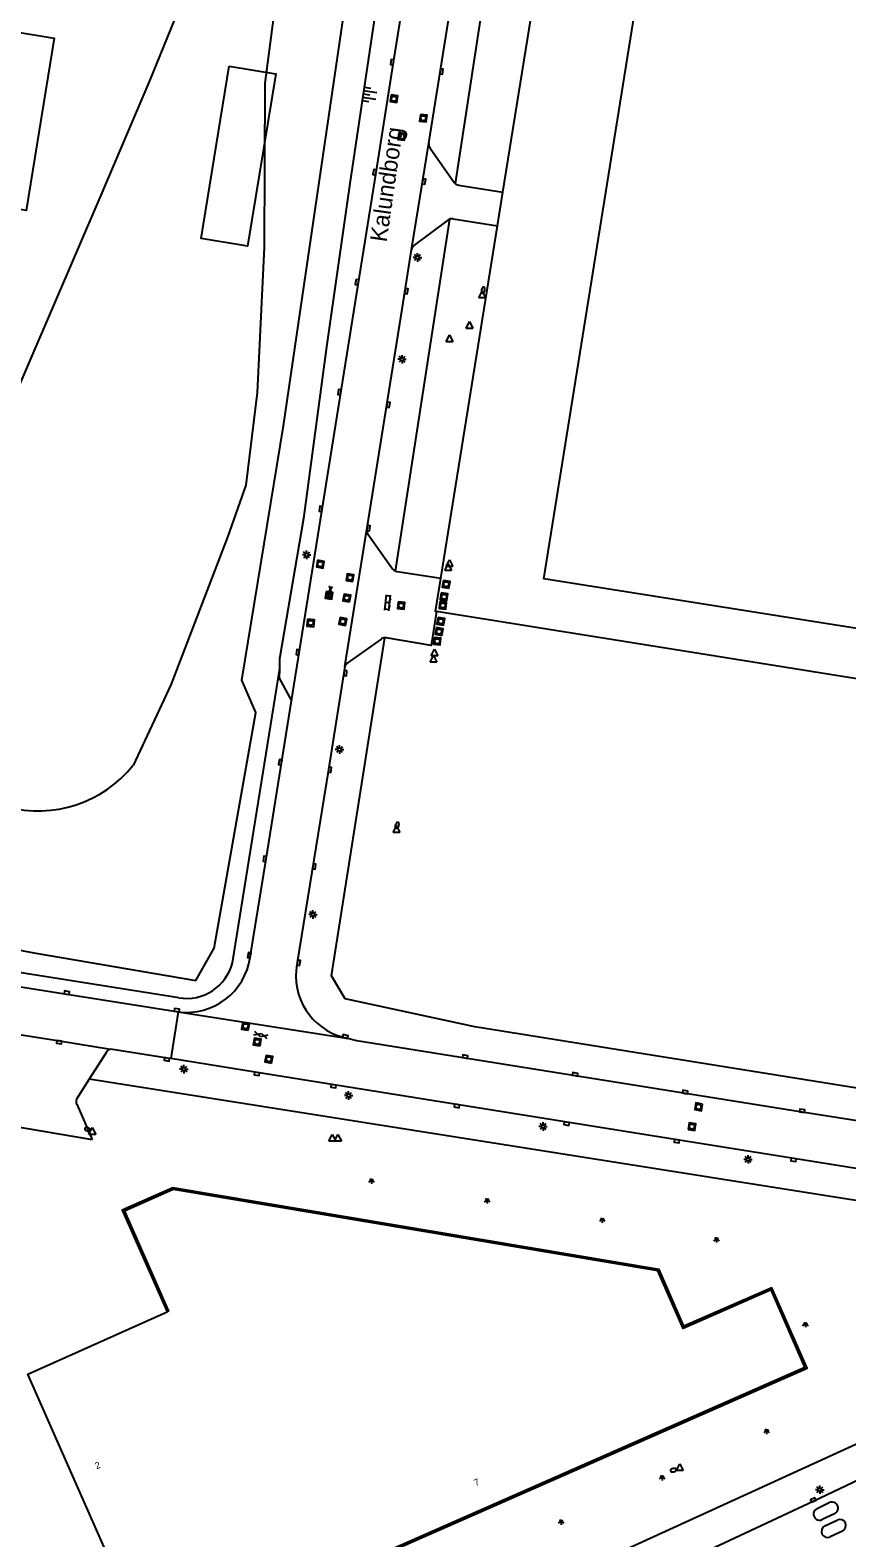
# Model space of a CAD drawing. Extents: x 131000 to 133013, y 393000 to 396501.
# Drawn here: x 131810.6 to 131931.4, y 394170.7 to 394393.9 of the extents above; entities that cross this region are included whole.
import ezdxf

# ---------------------------------------------------------------- set-up
doc = ezdxf.new("R2010")
doc.units = 0
for name, color, linetype in [('gg-afsc-hekwerk', 7, 'Continuous'), ('gg-anno-huisnummerreeks BGT', 7, 'Continuous'), ('gg-anno-openbare ruimte label', 7, 'Continuous'), ('gg-bbg-hoofdgebouw', 7, 'Continuous'), ('gg-bbg-onder overbouw', 7, 'Continuous'), ('gg-bbg-pand overbouw', 7, 'Continuous'), ('gg-knt-BGT kruinlijn', 7, 'Continuous'), ('gg-knt-verharding', 7, 'Continuous'), ('gt-bbg-plantopografie pand', 7, 'Continuous'), ('gt-grn-groengrens', 7, 'Continuous'), ('gt-grn-vlakafsluiter', 7, 'Continuous'), ('gt-grn-weggrens', 7, 'Continuous'), ('gt-symb-brandkraan', 7, 'Continuous'), ('gt-symb-gesloten verharding', 7, 'Continuous'), ('gt-symb-klinker verharding', 7, 'Continuous'), ('gt-symb-kolk', 7, 'Continuous'), ('gt-symb-lichtmast', 7, 'Continuous'), ('gt-symb-lichtpunt', 7, 'Continuous'), ('gt-symb-rioolschacht', 7, 'Continuous'), ('gt-symb-talud symbool', 7, 'Continuous'), ('gt-symb-waterafsluiter', 7, 'Continuous')]:
    doc.layers.add(name, color=color, linetype=linetype)

# ---------------------------------------------------------------- blocks, each defined once
blk = doc.blocks.new('gt0-RS')
at = {"layer": 'gt-symb-rioolschacht'}
blk.add_lwpolyline([(-0.5, -0.5), (0.5, -0.5), (0.5, 0.5), (-0.5, 0.5)], close=True, dxfattribs=at)
blk.add_circle((0, 0), 0.375, dxfattribs=at)
blk = doc.blocks.new('gt0-KOLK')
at = {"layer": 'gt-symb-kolk'}
blk.add_lwpolyline([(0, 0), (0.37, 0), (0.37, 0.4), (-0.38, 0.4), (-0.38, 0), (0, 0)], dxfattribs=at)
blk = doc.blocks.new('gt0-WAFSL')
at = {"layer": 'gt-symb-waterafsluiter'}
for p, q in [((-0.5, -0.33), (0, 0.67)), ((0, 0.67), (0.5, -0.33)), ((0.5, -0.33), (-0.5, -0.33))]:
    blk.add_line(p, q, dxfattribs=at)
blk = doc.blocks.new('gt0-BR')
at = {"layer": 'gt-symb-brandkraan'}
for centre, radius, start, end in [((-0.24, 0), 0.206, 107.5669, 252.4331), ((0.6, -2.66), 3, 106.892, 107.5669), ((0, -0.69), 0.938, 73.108, 106.892), ((-0.6, -2.66), 3, 72.4331, 73.108), ((0.24, 0), 0.206, 287.567, 72.4331), ((0.6, 2.66), 3, 252.4331, 253.108), ((0, 0.69), 0.938, 253.108, 286.8921), ((-0.6, 2.66), 3, 286.8921, 287.567)]:
    blk.add_arc(centre, radius, start, end, dxfattribs=at)
blk = doc.blocks.new('gt0-LMAST')
at = {"layer": 'gt-symb-lichtmast'}
for p, q in [((-0.18, 0.17), (-0.45, 0.44)), ((-0.01, 0.25), (-0.01, 0.62)), ((0.17, 0.17), (0.44, 0.44)), ((-0.26, 0), (-0.63, 0)), ((-0.18, -0.18), (-0.45, -0.45)), ((-0.01, -0.25), (-0.01, -0.63)), ((0.44, -0.45), (0.17, -0.18)), ((0.24, 0), (0.62, 0))]:
    blk.add_line(p, q, dxfattribs=at)
blk.add_circle((-0.01, 0), 0.25, dxfattribs=at)
blk = doc.blocks.new('gt0-KL1')
at = {"layer": 'gt-symb-klinker verharding'}
for p, q in [((-1.15, 0.3), (1.15, 0.3)), ((-1, -0.3), (-1, 0.3)), ((-0.5, 0.3), (-0.5, 0.45)), ((0, -0.3), (0, 0.3)), ((0.5, 0.3), (0.5, 0.45)), ((1, -0.3), (1, 0.3)), ((-1.15, -0.3), (1.15, -0.3)), ((-0.5, -0.45), (-0.5, -0.3)), ((0.5, -0.45), (0.5, -0.3))]:
    blk.add_line(p, q, dxfattribs=at)
blk = doc.blocks.new('gt0-GESVH1')
at = {"layer": 'gt-symb-gesloten verharding'}
for p, q in [((-0.99, -0.26), (0.01, 0.24)), ((0.01, -0.26), (-0.99, 0.24)), ((0.01, 0.24), (1.01, -0.26)), ((1.01, 0.24), (0.01, -0.26))]:
    blk.add_line(p, q, dxfattribs=at)
blk = doc.blocks.new('gt0-TALUD_1')
at = {"layer": 'gt-symb-talud symbool'}
for p, q in [((-1, -1), (-1, 0)), ((-0.5, -2), (-0.5, 0)), ((0, -1), (0, 0)), ((0.5, -2), (0.5, 0)), ((1, -1), (1, 0))]:
    blk.add_line(p, q, dxfattribs=at)
blk = doc.blocks.new('gt0-LPUNT')
at = {"layer": 'gt-symb-lichtpunt'}
for p, q in [((0, 0), (-0.25, 0)), ((0, 0), (0.25, 0)), ((-0.18, -0.18), (-0.44, -0.44)), ((0, -0.25), (0, -0.62)), ((0.44, -0.44), (0.18, -0.18))]:
    blk.add_line(p, q, dxfattribs=at)
blk.add_arc((0, 0), 0.25, 180, 0, dxfattribs=at)

msp = doc.modelspace()

# ---------------------------------------------------------------- linework, layer by layer
at = {"layer": 'gg-afsc-hekwerk'}
for p, q in [((131880.49, 394369.92), (131885.32, 394400)), ((131879.69, 394364.95), (131880.49, 394369.92)), ((131871.3, 394312.74), (131879.69, 394364.95))]:
    msp.add_line(p, q, dxfattribs=at)
for points in [[(131870.69, 394307.85), (131870.52, 394307.88), (131871.3, 394312.74)], [(131956.37, 394310.9), (131953.79, 394294.53), (131870.69, 394307.85)]]:
    msp.add_lwpolyline(points, dxfattribs=at)
at = {"layer": 'gg-bbg-hoofdgebouw'}
for points in [[(131923.98, 394407.1), (131964.44, 394400.62), (131948.72, 394302.82), (131886.54, 394312.72), (131900.85, 394401.91)], [(131823.55, 394164.8), (131810.24, 394194.97), (131830.85, 394204.22)]]:
    msp.add_lwpolyline(points, dxfattribs=at)
at = {"layer": 'gg-bbg-onder overbouw'}
msp.add_lwpolyline([(131823.55, 394164.8), (131826.08, 394159.05), (131828.83, 394160.25), (131831.3, 394154.64), (131925.17, 394195.99), (131920.17, 394207.45), (131907.14, 394201.75), (131903.42, 394210.26), (131831.73, 394222.31), (131824.53, 394219.12), (131831.04, 394204.3), (131830.85, 394204.22)], dxfattribs=at)
at = {"layer": 'gg-bbg-pand overbouw'}
msp.add_lwpolyline([(131823.55, 394164.8), (131823.32, 394164.7), (131828.43, 394153.11), (131925.49, 394195.86), (131920.29, 394207.77), (131907.25, 394202.08), (131903.59, 394210.47), (131831.69, 394222.55), (131824.2, 394219.24), (131830.85, 394204.22)], dxfattribs=at)
at = {"layer": 'gg-knt-BGT kruinlijn'}
for points in [[(131870.53, 394446.17), (131869.58, 394443.73), (131867.35, 394432.79), (131865.76, 394422.84), (131861.79, 394397.7), (131857.83, 394371.21), (131854.42, 394347.03), (131850.98, 394321.62), (131847.47, 394300.88), (131847.45, 394299.44)], [(131847.45, 394299.44), (131847.42, 394298), (131849.22, 394294.64)]]:
    msp.add_lwpolyline(points, dxfattribs=at)
at = {"layer": 'gg-knt-verharding'}
for p, q in [((131869.53, 394377.2), (131872.64, 394396.62)), ((131866.99, 394361.41), (131869.53, 394377.2)), ((131873.95, 394370.97), (131880.49, 394369.92)), ((131873.15, 394366), (131879.69, 394364.95)), ((131865.59, 394352.63), (131866.99, 394361.41)), ((131857.11, 394299.71), (131860.38, 394319.99)), ((131862.48, 394303.78), (131857.47, 394300.2)), ((131794.11, 394247.61), (131814.89, 394244.31)), ((131856.89, 394244.85), (131857.35, 394244.7)), ((131814.89, 394244.31), (131822.45, 394243.09)), ((131821.84, 394242.64), (131819.3, 394238.65)), ((131830.81, 394241.77), (131822.45, 394243.09)), ((131831.38, 394241.68), (131830.81, 394241.77)), ((131819.3, 394238.65), (131817.42, 394235.69)), ((131817.45, 394234.96), (131819.75, 394229.72)), ((131926.96, 394175.09), (131928.78, 394175.96)), ((131929.56, 394174.31), (131927.73, 394173.45)), ((131928.12, 394172.52), (131929.94, 394173.38)), ((131930.73, 394171.74), (131928.9, 394170.88))]:
    msp.add_line(p, q, dxfattribs=at)
for points in [[(131849.22, 394294.64), (131861.73, 394372.87), (131864.32, 394389.15), (131872.17, 394437.96), (131872.92, 394442.7)], [(131869.73, 394376.47), (131873.29, 394371.36), (131873.41, 394371.23)], [(131867.38, 394362.05), (131872.4, 394365.82), (131872.59, 394365.93)], [(131860.38, 394319.99), (131860.43, 394320.24), (131865.59, 394352.63)], [(131860.56, 394319.25), (131864.18, 394314.17), (131864.34, 394313.98), (131864.54, 394313.85)], [(131871.3, 394312.74), (131864.84, 394313.76), (131864.68, 394313.79), (131864.54, 394313.85)], [(131870.69, 394307.85), (131869.87, 394302.86), (131863.24, 394303.96), (131863.01, 394303.98)], [(131857.11, 394299.71), (131854.69, 394284.48), (131850.08, 394255.9), (131850.02, 394255.64)], [(131843.12, 394256.68), (131845.48, 394271.23), (131849.22, 394294.64)], [(131808.85, 394252.37), (131832.22, 394248.66), (131832.46, 394248.6)], [(131966.89, 394226.96), (131958.24, 394228.41), (131941.99, 394231.04), (131924.74, 394233.77), (131858.88, 394244.34), (131857.35, 394244.7)], [(131958.25, 394221.3), (131923.52, 394226.89), (131906.25, 394229.65), (131844.13, 394239.62), (131831.38, 394241.68)], [(131969.19, 394196.7), (131954.42, 394189.47), (131926.49, 394176.17), (131912.47, 394169.63), (131897.5, 394162.74), (131883.93, 394156.62)]]:
    msp.add_lwpolyline(points, dxfattribs=at)
for centre, radius, start, end in [((131870.5, 394377.07), 0.976, 171.9455, 217.8786), ((131874.1, 394371.98), 1.02, 227.6148, 261.6564), ((131872.99, 394365.02), 0.995, 80.7333, 113.5673), ((131868.08, 394361.19), 1.11, 129.4631, 168.6883), ((131861.44, 394319.86), 1.07, 172.8427, 214.7205), ((131863.05, 394303.08), 0.895, 92.1787, 128.8142), ((131858.14, 394299.35), 1.08, 128.0193, 160.6867), ((131833.67, 394258.07), 9.55, 262.7276, 351.6374), ((131859.26, 394253.94), 9.39, 169.5522, 255.4225), ((131822.92, 394241.83), 1.35, 110.5607, 143.1488), ((131818.27, 394235.35), 0.916, 158.3772, 205.2419), ((131929.17, 394175.14), 0.91, 295.201, 115.5064), ((131927.35, 394174.27), 0.906, 115.1269, 295.1744), ((131930.33, 394172.56), 0.911, 295.7649, 115.4241), ((131928.51, 394171.7), 0.908, 115.7096, 294.8237)]:
    msp.add_arc(centre, radius, start, end, dxfattribs=at)
at = {"layer": 'gt-bbg-plantopografie pand'}
for points in [[(131807.26, 394393.85), (131814.13, 394392.76), (131809.97, 394367.25), (131803.1, 394368.37), (131807.26, 394393.85)], [(131840.02, 394388.57), (131846.9, 394387.47), (131842.73, 394361.97), (131835.86, 394363.09), (131840.02, 394388.57)]]:
    msp.add_lwpolyline(points, dxfattribs=at)
at = {"layer": 'gt-grn-groengrens'}
for p, q in [((131877.99, 394400.88), (131873.41, 394371.23)), ((131872.59, 394365.93), (131864.54, 394313.85)), ((131847.45, 394299.44), (131840.47, 394255.88)), ((131788.34, 394261.7), (131811.12, 394257.35)), ((131802.14, 394255.54), (131832.54, 394250.71)), ((131960.33, 394216.29), (131819.3, 394238.65))]:
    msp.add_line(p, q, dxfattribs=at)
for points in [[(131811.12, 394257.35), (131835.06, 394253.24), (131837.8, 394258.03), (131843.96, 394292.92), (131841.9, 394297.71), (131848.06, 394335.33), (131861.06, 394424.25), (131865.16, 394447.51), (131870.17, 394454.67)], [(131856.19, 394439.3), (131854.38, 394428.4), (131855.53, 394417.32), (131852.48, 394408.56), (131852.2, 394407.77), (131846.54, 394395.84), (131845.29, 394386.08), (131845.2, 394361.78), (131844.13, 394340.29), (131842.48, 394326.58), (131839.75, 394318.89), (131831.4, 394296.99), (131825.78, 394285.09)], [(131799, 394297.48), (131807.1, 394336.99), (131820.9, 394369.14), (131828.26, 394386.41), (131832.97, 394397.9), (131837.68, 394409.39), (131842.64, 394424.92), (131847.76, 394438.31)], [(132025.8, 394230.9), (132022.03, 394228.85), (131991.93, 394213.8), (131987.83, 394217.68), (131984.41, 394222.46), (131979.62, 394227.25), (131973.46, 394230.67), (131970.05, 394231.36), (131876.33, 394246.4), (131857.18, 394250.51), (131855.13, 394253.93), (131861.51, 394294.29), (131863.01, 394303.98)], [(131876.92, 394159.1), (131947.13, 394191.2), (131969.58, 394203.08), (131969.58, 394207.05), (131965.62, 394212.33), (131960.33, 394216.29)]]:
    msp.add_lwpolyline(points, dxfattribs=at)
for centre, radius, start, end in [((131811.77, 394296.29), 17.93, 254.902, 321.3576), ((131833.72, 394257.57), 6.97, 260.2788, 345.9029)]:
    msp.add_arc(centre, radius, start, end, dxfattribs=at)
at = {"layer": 'gt-grn-vlakafsluiter'}
msp.add_line((131796.22, 394233.67), (131819.75, 394229.72), dxfattribs=at)
at = {"layer": 'gt-grn-weggrens'}
for q in [(131831.38, 394241.68), (131857.35, 394244.7)]:
    msp.add_line((131832.46, 394248.6), q, dxfattribs=at)

# ---------------------------------------------------------------- block references
at = {"layer": 'gt-symb-brandkraan'}
for p, rotation in [((131877.58, 394355.44), 81.48906580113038), ((131864.85, 394276.22), 72.05443694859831), ((131819.06, 394231.2), 161.45633066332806), ((131905.71, 394180.76), -167.88123966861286)]:
    msp.add_blockref('gt0-BR', p, dxfattribs=dict(at, rotation=rotation))
at = {"layer": 'gt-symb-gesloten verharding'}
for p, rotation in [((131854.84, 394310.65), 78.8136707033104), ((131844.69, 394245.18), -15.55172489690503)]:
    msp.add_blockref('gt0-GESVH1', p, dxfattribs=dict(at, rotation=rotation))
at = {"layer": 'gt-symb-klinker verharding', "rotation": 83.85600423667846}
msp.add_blockref('gt0-KL1', (131863.47, 394309.16), dxfattribs=at)
at = {"layer": 'gt-symb-kolk'}
for p, rotation in [((131864.32, 394389.15), 80.97080115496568), ((131871.22, 394387.83), -99.12533892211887), ((131861.73, 394372.87), 80.90519502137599), ((131868.62, 394371.56), -99.12533892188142), ((131859.12, 394356.58), 80.97080115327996), ((131866.01, 394355.31), -99.15139601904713), ((131856.53, 394340.3), 80.90519502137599), ((131863.34, 394338.48), -99.02919884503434), ((131853.76, 394323.01), 80.90519502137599), ((131860.43, 394320.24), -99.09480497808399), ((131850.36, 394301.8), 80.97080115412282), ((131856.99, 394298.77), -96.89054832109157), ((131847.77, 394285.52), 80.90519502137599), ((131854.69, 394284.48), -99.09480497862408), ((131845.48, 394271.23), 80.8486039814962), ((131852.38, 394270.18), -99.15139601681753), ((131843.17, 394256.93), 78.70129979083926), ((131850.08, 394255.9), -99.15139601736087), ((131815.95, 394251.24), -9.094804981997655), ((131832.22, 394248.66), -8.972626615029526), ((131857.12, 394244.78), -17.275420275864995), ((131814.89, 394244.31), 170.97080115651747), ((131830.81, 394241.77), 170.79203094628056), ((131874.87, 394241.78), -9.15139601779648), ((131844.13, 394239.62), 170.8486039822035), ((131891.14, 394239.16), -9.15139601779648), ((131855.46, 394237.8), 170.97080115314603), ((131907.42, 394236.54), -9.094804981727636), ((131873.72, 394234.87), 170.84860398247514), ((131924.74, 394233.77), -8.972626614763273), ((131889.96, 394232.26), 170.90519502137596), ((131906.25, 394229.65), 170.84860398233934), ((131923.52, 394226.89), 170.90519502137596), ((131926.49, 394176.17), 25.411600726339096)]:
    msp.add_blockref('gt0-KOLK', p, dxfattribs=dict(at, rotation=rotation))
at = {"layer": 'gt-symb-lichtmast'}
for p in [(131867.86, 394360.28), (131865.59, 394345.21), (131851.47, 394316.26), (131856.33, 394287.44), (131852.4, 394263.03), (131833.31, 394240.13), (131857.68, 394236.23), (131886.44, 394231.64), (131916.77, 394226.77), (131927.38, 394177.87)]:
    msp.add_blockref('gt0-LMAST', p, dxfattribs=at)
at = {"layer": 'gt-symb-lichtpunt'}
for p in [(131861.06, 394223.79), (131878.18, 394220.87), (131895.2, 394217.99), (131912.1, 394215.09), (131925.24, 394202.53), (131919.51, 394186.71), (131904.05, 394179.87), (131889.12, 394173.3)]:
    msp.add_blockref('gt0-LPUNT', p, dxfattribs=at)
at = {"layer": 'gt-symb-rioolschacht'}
for p, rotation in [((131864.38, 394383.78), -97.58706907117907), ((131868.72, 394380.89), -96.83367234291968), ((131865.52, 394378.18), -97.181878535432), ((131853.48, 394314.88), -99.84862238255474), ((131857.88, 394312.88), 81.48906580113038), ((131872.11, 394311.9), -99.37757912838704), ((131854.75, 394310.28), -98.45426172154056), ((131857.41, 394309.88), 80.33049474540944), ((131871.8, 394310.06), -98.34086686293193), ((131865.45, 394308.75), -96.66296362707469), ((131871.61, 394308.77), -97.29556014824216), ((131852.06, 394306.17), -95.73909849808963), ((131856.82, 394306.39), 81.02737338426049), ((131871.06, 394304.9), -101.1863292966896), ((131871.31, 394306.42), -99.37757912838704), ((131870.78, 394303.47), -96.54909157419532), ((131842.43, 394246.47), 80.27403432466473), ((131844.15, 394244.16), 81.08396326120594), ((131845.87, 394241.59), 80.1513776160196), ((131909.45, 394234.55), 170.2078537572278), ((131908.46, 394231.62), -7.465974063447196)]:
    msp.add_blockref('gt0-RS', p, dxfattribs=dict(at, rotation=rotation))
at = {"layer": 'gt-symb-talud symbool', "xscale": 1.0000124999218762, "yscale": 1.0000124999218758, "rotation": 81.48906580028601}
msp.add_blockref('gt0-TALUD_1', (131859.81, 394384.46), dxfattribs=at)
at = {"layer": 'gt-symb-waterafsluiter'}
for p in [(131877.42, 394354.62), (131875.57, 394350.11), (131872.61, 394348.14), (131872.41, 394314.26), (131872.6, 394314.86), (131870.22, 394300.69), (131870.37, 394301.63), (131864.75, 394275.49), (131819.76, 394230.8), (131855.26, 394229.78), (131856.1, 394229.77), (131906.65, 394181.04)]:
    msp.add_blockref('gt0-WAFSL', p, dxfattribs=at)

# ---------------------------------------------------------------- texts
at = {"layer": 'gg-anno-huisnummerreeks BGT'}
for s, p in [('2', (131820.4, 394180.88)), ('7', (131876.47, 394178.36))]:
    msp.add_text(s, height=1, rotation=23.8, dxfattribs=at).set_placement(p)
at = {"layer": 'gg-anno-openbare ruimte label'}
msp.add_text('Kalundborg', height=2.5, rotation=81.8, dxfattribs=at).set_placement((131863.29, 394362.46))

doc.saveas('drawing.dxf')
